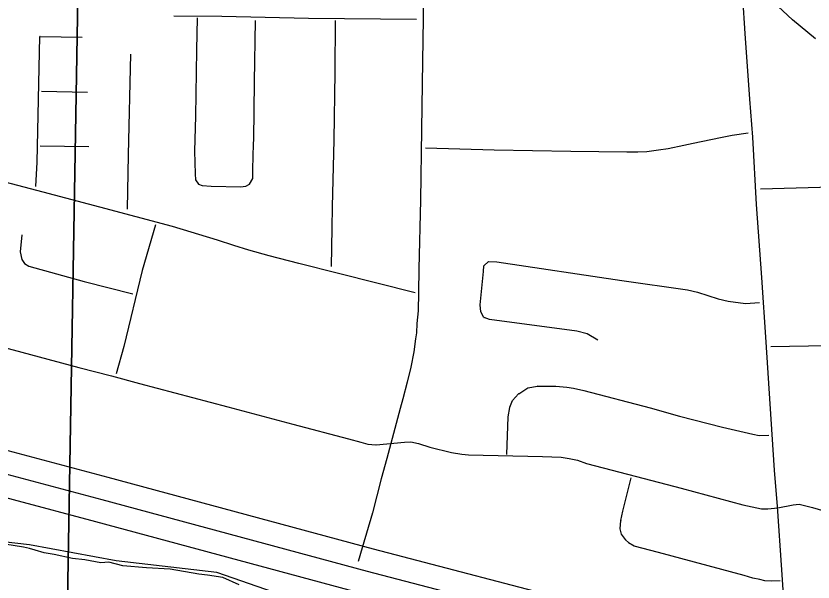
# Model space of a CAD drawing. Extents: x 1219626 to 1426462, y 456797 to 752399.
# Drawn here: x 1337744 to 1341192, y 511753 to 514200 of the extents above; entities that cross this region are included whole.
import ezdxf

# ---------------------------------------------------------------- set-up
doc = ezdxf.new("R2010")
doc.units = 0
for name, color, linetype in [('Cities Incorporated Area', 7, 'Continuous'), ('City Streets', 7, 'Continuous'), ('County Routes Highway Center Lines', 7, 'Continuous'), ('Islands Coastal', 7, 'Continuous'), ('Quad Borders', 7, 'Continuous'), ('US Route Divided Highway Outline and Fill', 7, 'Continuous'), ('US Routes Highway Center Lines', 7, 'Continuous')]:
    doc.layers.add(name, color=color, linetype=linetype)

msp = doc.modelspace()

# ---------------------------------------------------------------- linework, layer by layer
at = {"layer": 'Cities Incorporated Area'}
msp.add_lwpolyline([(1338857.9, 511708.9), (1338613.2, 511794.7), (1338177.2, 511844.8), (1337802, 511914.5), (1337585.6, 511938.6), (1337301.6, 511965.5), (1336804.9, 512019.1), (1336318.9, 512063.8), (1335977.4, 512147.3), (1335443.2, 512301.1), (1335072.5, 512322.5), (1334842, 512394), (1334230.9, 512531.7), (1334066.6, 512535.2), (1333975.2, 512599), (1333822.1, 512778.4), (1333636.8, 513057.1), (1333480, 513280.3), (1333360.8, 513415.5), (1333198.3, 513513)], dxfattribs=at)
at = {"layer": 'City Streets'}
for p, q in [((1340898.8, 514124), (1340879.9, 514413.6)), ((1341102.8, 514183.5), (1340894, 514378.8)), ((1338426.9, 514199.9), (1338634.3, 514198.5)), ((1338634.3, 514198.5), (1339009.5, 514190.7)), ((1338776.4, 513915.2), (1338780.8, 514179.6)), ((1339009.5, 514190.7), (1339477, 514185.4)), ((1339124.5, 514179.6), (1339123.1, 513955.3)), ((1341202.4, 514100.8), (1341102.8, 514183.5)), ((1337836.4, 513568.3), (1337847, 514110.7)), ((1337848, 514111.7), (1338029.8, 514107.8)), ((1340918.1, 513840.7), (1340898.8, 514124)), ((1339123.1, 513955.3), (1339118.7, 513664.8)), ((1338773.1, 513665.3), (1338776.4, 513915.2)), ((1337854.7, 513874.8), (1338053.9, 513870.9)), ((1340931.7, 513676.4), (1340918.1, 513840.7)), ((1338520.7, 513766.3), (1338516.3, 513616)), ((1338772.1, 513647.8), (1338773.1, 513665.2)), ((1339118.7, 513664.7), (1339112, 513375.2)), ((1340791.2, 513673.7), (1340673.7, 513649)), ((1340842.5, 513682.9), (1340791.2, 513673.7)), ((1340911.1, 513693.5), (1340842.5, 513682.9)), ((1340948.1, 513385.3), (1340931.7, 513676.3)), ((1337848.9, 513638.9), (1338058.8, 513636)), ((1338768.7, 513537.6), (1338772.1, 513647.8)), ((1339812.7, 513620.5), (1339514.9, 513627.8)), ((1340564.9, 513625.8), (1340523.9, 513619.1)), ((1340633.6, 513640.3), (1340565, 513625.8)), ((1340673.7, 513649), (1340633.6, 513640.3)), ((1338516.3, 513615.9), (1338519.2, 513516.8)), ((1340144.8, 513613.7), (1339812.7, 513620.5)), ((1340386.6, 513611.3), (1340144.9, 513613.7)), ((1340434.4, 513611.3), (1340386.6, 513611.3)), ((1340473.6, 513613.3), (1340434.5, 513611.3)), ((1340523.8, 513619.1), (1340473.6, 513613.3)), ((1337829.6, 513462.9), (1337836.4, 513568.3)), ((1338768.7, 513498.2), (1338768.7, 513537.6)), ((1338519.2, 513516.8), (1338520.2, 513492)), ((1338520.4, 513491.4), (1338533.1, 513473.5)), ((1338754.4, 513472.6), (1338768.6, 513497.7)), ((1338533.5, 513473.2), (1338549.1, 513467.1)), ((1338549.4, 513467), (1338588.3, 513463.6)), ((1338588.4, 513463.6), (1338716.4, 513461.2)), ((1338716.6, 513461.2), (1338737.6, 513464.1)), ((1338737.9, 513464.2), (1338753.9, 513472.2)), ((1340964.5, 513452.5), (1341894.7, 513479.6)), ((1338421.1, 513289.6), (1338107.4, 513373.7)), ((1339112, 513375.2), (1339110, 513282.3)), ((1338346.9, 513296.6), (1338289.9, 513100.3)), ((1338615.4, 513231.1), (1338421.1, 513289.6)), ((1339110, 513282.3), (1339107.1, 513116.5)), ((1337769.2, 513254.5), (1337761.5, 513180.3)), ((1338686, 513207.4), (1338615.5, 513231.1)), ((1337761.5, 513179.9), (1337769.6, 513147.9)), ((1338750.8, 513187.1), (1338686, 513207.4)), ((1338838.8, 513162.9), (1338750.8, 513187.1)), ((1337769.7, 513147.6), (1337781.1, 513130)), ((1338967.4, 513129.6), (1338838.8, 513162.9)), ((1337781.5, 513129.7), (1337799, 513118.8)), ((1337799.3, 513118.7), (1338039.4, 513052)), ((1339139.5, 513086.5), (1338967.4, 513129.6)), ((1339765.8, 513096), (1339767.7, 513119.8)), ((1339768.1, 513120.4), (1339787.8, 513138.2)), ((1339788.5, 513138.5), (1339824.8, 513136.6)), ((1339824.9, 513136.6), (1340364.3, 513056.3)), ((1338289.8, 513100.3), (1338210.1, 512771.6)), ((1339470.7, 513002.4), (1339139.5, 513086.5)), ((1339752.3, 512951), (1339765.8, 513096)), ((1338039.4, 513052), (1338250.2, 512999.3)), ((1340364.3, 513056.3), (1340648.6, 513015.7)), ((1340648.6, 513015.7), (1340692.1, 513006.1)), ((1340692.2, 513006), (1340782, 512977.1)), ((1340782.1, 512977), (1340824.5, 512967.4)), ((1339755.2, 512921.2), (1339752.3, 512950.8)), ((1340824.6, 512967.4), (1340899.9, 512957.7)), ((1340900.1, 512957.7), (1340959.9, 512961.6)), ((1339768.5, 512897.1), (1339755.3, 512920.8)), ((1339791.8, 512888.1), (1339769.1, 512896.7)), ((1340169.9, 512837.8), (1339792, 512888.1)), ((1340214.3, 512826.2), (1340170, 512837.8)), ((1340261.8, 512799.1), (1340214.6, 512826.1)), ((1338210.1, 512771.6), (1338177.2, 512653.6)), ((1341009, 512770.9), (1341252.7, 512775.7)), ((1339918.7, 512567.1), (1339958.1, 512592.6)), ((1339958.4, 512592.7), (1340000.7, 512599.5)), ((1340000.9, 512599.5), (1340079.1, 512599)), ((1340079.1, 512599), (1340126.4, 512595.6)), ((1340126.5, 512595.6), (1340155.4, 512591.7)), ((1340155.5, 512591.7), (1340200, 512580.6)), ((1339891.7, 512538.2), (1339918.5, 512567)), ((1340200, 512580.6), (1340488.1, 512506.2)), ((1339880.9, 512508.2), (1339891.5, 512537.9)), ((1339873.2, 512466.6), (1339880.9, 512508)), ((1340488.1, 512506.2), (1340614.7, 512470.4)), ((1339867.8, 512304.6), (1339873.1, 512466.4)), ((1340614.8, 512470.4), (1340800.4, 512423)), ((1340800.4, 512423), (1340931.4, 512392.1)), ((1340931.4, 512392.1), (1340959.3, 512386.3)), ((1340959.6, 512386.3), (1341000.6, 512387.7)), ((1339183, 512371.5), (1339235.2, 512357)), ((1339235.2, 512357), (1339265.6, 512349.3)), ((1339301.6, 512345.4), (1339424.7, 512358)), ((1339424.8, 512358), (1339452.2, 512358.5)), ((1339452.4, 512358.4), (1339484.7, 512351.7)), ((1339484.7, 512351.7), (1339535, 512336.7)), ((1339265.8, 512349.3), (1339301.4, 512345.4)), ((1339535, 512336.7), (1339627.8, 512312.6)), ((1339627.8, 512312.5), (1339673.2, 512305.3)), ((1339673.3, 512305.3), (1339702.2, 512302.4)), ((1339702.3, 512302.4), (1340021.8, 512295.6)), ((1340021.8, 512295.6), (1340102.5, 512292.7)), ((1340102.6, 512292.7), (1340137.3, 512287.4)), ((1340137.4, 512287.4), (1340173.1, 512279.2)), ((1340173.2, 512279.2), (1340212.7, 512265.2)), ((1340212.8, 512265.2), (1340462.2, 512200.4)), ((1341038, 512080), (1341025, 512236.6)), ((1340368.7, 512060), (1340405.9, 512203)), ((1340462.2, 512200.4), (1340622.2, 512159.3)), ((1340622.3, 512159.3), (1340889.1, 512087.3)), ((1340889.1, 512087.3), (1340968.8, 512069.4)), ((1341039.5, 512073.7), (1341105.6, 512087.2)), ((1341105.8, 512087.3), (1341132.1, 512089.7)), ((1341132.5, 512089.6), (1341189.3, 512075.2)), ((1341189.4, 512075.2), (1341459.7, 511998)), ((1340360.5, 512018.4), (1340368.7, 512059.9)), ((1340969, 512069.4), (1340995.9, 512069.4)), ((1340996, 512069.4), (1341039.4, 512073.7)), ((1340357.6, 511983.2), (1340360.5, 512018.3)), ((1340363.3, 511960.5), (1340357.6, 511982.9)), ((1340380.2, 511936.3), (1340363.5, 511960.2)), ((1340393.7, 511923.2), (1340380.4, 511936.1)), ((1340417.9, 511908.7), (1340393.9, 511923.1)), ((1340523.4, 511880.6), (1340418.1, 511908.6)), ((1340893.7, 511781), (1340523.4, 511880.6)), ((1340931.4, 511769.9), (1340893.7, 511781)), ((1340961.9, 511763.6), (1340931.5, 511769.9)), ((1340983.6, 511758.8), (1340961.9, 511763.6)), ((1341012.1, 511756.3), (1340983.7, 511758.7)), ((1341050.3, 511758.8), (1341012.2, 511756.3))]:
    msp.add_line(p, q, dxfattribs=at)
for points in [[(1338528, 514191.2), (1338525.5, 514052.5), (1338520.7, 513766.3)], [(1338239.6, 514034.3), (1338229.9, 513600.2), (1338225.1, 513365.3)], [(1338107.3, 513373.7), (1337861.3, 513438.5), (1337586.2, 513510.5)], [(1340989.2, 512789.2), (1340969.9, 513070.1), (1340948.1, 513385.3)], [(1337130.3, 512916.4), (1337384.1, 512848.7), (1337633.1, 512782.5), (1338016, 512680.4)], [(1341025, 512236.7), (1341006.6, 512522.8), (1340989.2, 512789.2)], [(1338016, 512680.4), (1338156.7, 512643.7), (1338279, 512611.8)], [(1338279, 512611.8), (1338659.9, 512510.8), (1338942.3, 512435.8), (1339183, 512371.5)], [(1341068, 511631.4), (1341056.4, 511805.4), (1341038, 512080)]]:
    msp.add_lwpolyline(points, dxfattribs=at)
for centre, start, end in [((1338634.3, 514197.5), 88.8188, 89.5993), ((1339009.5, 514191.7), 268.8188, 269.3483), ((1341103.5, 514184.2), 226.9183, 230.304), ((1337848, 514110.7), 88.7876, 178.8787), ((1340899.8, 514124.1), 183.7252, 183.9049), ((1339122.1, 513955.3), 359.1421, 359.6296), ((1338777.4, 513915.2), 179.0574, 179.2243), ((1340919.1, 513840.8), 183.9049, 184.7079), ((1338519.7, 513766.3), 358.3424, 359.0323), ((1338772.1, 513665.3), 356.8202, 359.2243), ((1339117.7, 513664.8), 358.6611, 359.1421), ((1340791.4, 513672.7), 100.1621, 101.853), ((1340842.6, 513681.9), 98.8068, 100.1621), ((1340930.7, 513676.3), 3.2325, 4.7079), ((1338773.1, 513647.8), 176.8202, 178.2415), ((1340564.8, 513626.8), 279.353, 281.9293), ((1340633.4, 513641.3), 281.9293, 282.2361), ((1340674, 513648.1), 101.853, 102.2361), ((1338517.3, 513615.9), 178.3424, 181.6765), ((1339812.7, 513621.5), 268.6051, 268.8326), ((1340144.9, 513614.7), 268.8326, 269.4271), ((1340386.6, 513612.3), 269.4271, 270), ((1340434.4, 513612.3), 270, 272.8271), ((1340473.5, 513614.3), 272.8271, 276.5819), ((1340523.7, 513620.1), 276.5819, 279.353), ((1337835.4, 513568.3), 356.3255, 358.8787), ((1338769.7, 513537.6), 178.2415, 180), ((1338520.2, 513516.9), 181.6765, 182.2026), ((1338521.2, 513492), 182.2026, 215.3948), ((1338767.7, 513498.2), 330.4885, 360), ((1338533.9, 513474.1), 215.3948, 248.4986), ((1338549.5, 513468), 248.4986, 265.0608), ((1338588.4, 513464.6), 265.0608, 268.9191), ((1338716.4, 513462.2), 268.9191, 277.7652), ((1338737.5, 513465.1), 277.7652, 296.5651), ((1338753.5, 513473.1), 296.5651, 330.4885), ((1340949.1, 513385.4), 183.2325, 183.9482), ((1338107.1, 513372.7), 74.9917, 75.2509), ((1339113, 513375.1), 178.6611, 178.8065), ((1338420.8, 513288.6), 73.2485, 74.9917), ((1339111, 513282.3), 178.8065, 178.9978), ((1338615.2, 513230.1), 71.4474, 73.2485), ((1337762.5, 513180.2), 174.0685, 194.2373), ((1338686.3, 513208.4), 251.4474, 252.5973), ((1338751.1, 513188.1), 252.5973, 254.6384), ((1337770.6, 513148.1), 194.2373, 212.9694), ((1338839.1, 513163.9), 254.6384, 255.4581), ((1337782, 513130.5), 212.9694, 238.134), ((1337799.6, 513119.6), 238.134, 254.4818), ((1338967.7, 513130.5), 255.4581, 255.9638), ((1339768.7, 513119.7), 132.1376, 175.4261), ((1339788.4, 513137.5), 86.9872, 132.1376), ((1339824.7, 513135.6), 81.5395, 86.9872), ((1338290.8, 513100.1), 163.794, 166.3609), ((1339139.3, 513085.6), 75.7475, 75.9638), ((1339764.8, 513096.1), 354.6678, 355.4261), ((1338039.7, 513052.9), 254.4818, 255.9638), ((1340364.5, 513057.3), 261.5395, 261.8699), ((1340648.4, 513014.7), 77.4712, 81.8699), ((1340691.9, 513005.1), 72.1213, 77.4712), ((1340782.3, 512978), 252.1213, 257.1957), ((1339753.3, 512950.9), 174.6678, 185.5275), ((1340824.8, 512968.4), 257.1957, 262.6942), ((1340900, 512958.7), 262.6942, 273.6914), ((1339756.2, 512921.3), 185.5275, 209.2488), ((1339769.4, 512897.6), 209.2488, 249.444), ((1339792.2, 512889.1), 249.444, 262.4246), ((1340169.8, 512836.8), 75.3791, 82.4246), ((1340214.1, 512825.3), 60.2551, 75.3791), ((1338209.1, 512771.8), 344.4275, 346.3609), ((1340988.2, 512789.2), 3.7381, 3.9384), ((1338016.2, 512681.4), 255.0821, 255.3631), ((1338278.7, 512610.8), 75.1455, 75.3791), ((1339958.6, 512591.7), 99.0395, 122.8763), ((1340000.9, 512598.5), 89.6463, 99.0395), ((1340079.1, 512598), 85.9144, 89.6463), ((1340126.4, 512594.6), 82.4054, 85.9144), ((1340155.3, 512590.8), 75.9638, 82.4054), ((1339919.2, 512566.3), 122.8763, 136.9749), ((1340199.7, 512579.6), 75.5123, 75.9638), ((1339892.4, 512537.5), 136.9749, 160.4633), ((1339881.9, 512507.8), 160.4633, 169.4608), ((1340487.8, 512505.2), 74.2281, 75.5123), ((1339874.1, 512466.4), 169.4608, 178.1193), ((1340615, 512471.4), 254.2281, 255.6832), ((1340800.6, 512424), 255.6832, 256.7124), ((1340931.6, 512393), 256.7124, 258.3106), ((1340959.5, 512387.3), 258.3106, 272.0214), ((1339182.8, 512370.6), 74.4759, 75.0471), ((1339235.5, 512358), 254.4759, 255.75), ((1339424.8, 512357), 91.0051, 95.8218), ((1339452.2, 512357.5), 78.1976, 91.0051), ((1339484.5, 512350.7), 73.4019, 78.1976), ((1339265.9, 512350.3), 255.75, 263.8298), ((1339301.5, 512346.4), 263.8298, 275.8218), ((1339535.2, 512337.7), 253.4019, 255.4034), ((1339628, 512313.5), 255.4034, 260.9335), ((1339673.4, 512306.3), 260.9335, 264.2894), ((1339702.3, 512303.4), 264.2894, 268.7867), ((1340021.8, 512294.6), 87.9424, 88.7867), ((1340102.5, 512291.7), 81.3136, 87.9424), ((1340137.2, 512286.4), 77.0619, 81.3136), ((1340172.8, 512278.2), 70.5234, 77.0619), ((1340213.1, 512266.1), 250.5234, 255.4424), ((1341026, 512236.7), 183.6727, 184.7636), ((1340462.5, 512201.4), 255.4424, 255.5978), ((1340622, 512158.3), 74.8943, 75.5978), ((1340889.4, 512088.2), 254.8943, 257.3609), ((1341037, 512079.9), 3.8275, 4.7636), ((1341105.8, 512086.3), 95.1944, 101.551), ((1341132.2, 512088.7), 75.7355, 95.1944), ((1341189.1, 512074.2), 74.0816, 75.7355), ((1340369.7, 512059.7), 165.4185, 168.8182), ((1340969, 512070.4), 257.3609, 270), ((1340995.9, 512070.4), 270, 275.7106), ((1341039.3, 512074.7), 275.7106, 281.551), ((1340361.5, 512018.2), 168.8182, 175.3013), ((1340358.6, 511983.2), 175.3013, 194.3227), ((1340364.3, 511960.8), 194.3227, 214.992), ((1340381.1, 511936.8), 214.992, 226.0416), ((1340394.4, 511923.9), 226.0416, 239.0362), ((1340418.4, 511909.6), 239.0362, 255.1013), ((1340523.1, 511879.6), 74.9476, 75.1013), ((1340893.4, 511780), 73.5707, 74.9476), ((1340931.7, 511770.8), 253.5707, 258.3407), ((1340961.7, 511762.6), 77.4712, 78.3407), ((1340983.8, 511759.7), 257.4712, 265.156), ((1341012.2, 511757.3), 265.156, 273.6215)]:
    msp.add_arc(centre, 1, start, end, dxfattribs=at)
at = {"layer": 'County Routes Highway Center Lines'}
for p, q in [((1339506.9, 514306), (1339503, 514005.2)), ((1339503, 514005.2), (1339497.7, 513709.3)), ((1339497.7, 513709.3), (1339493.3, 513403.7)), ((1339493.3, 513403.7), (1339486.5, 513106.8)), ((1339486.5, 513106.8), (1339485, 513004.4)), ((1339485, 513004.4), (1339483.6, 512924.9)), ((1339483.6, 512924.9), (1339478.7, 512870)), ((1339478.7, 512870), (1339476.8, 512829.8)), ((1339472.9, 512803.6), (1339465.6, 512748.3)), ((1339476.8, 512829.8), (1339472.9, 512803.6)), ((1339465.6, 512748.3), (1339451.6, 512681.8)), ((1339451.6, 512681.8), (1339435.6, 512616.3)), ((1339435.6, 512616.3), (1339417.6, 512544.5)), ((1339417.6, 512544.5), (1339406, 512503.8)), ((1339406, 512503.8), (1339348.7, 512287.4)), ((1339348.7, 512287.4), (1339324.5, 512199.6)), ((1339324.5, 512199.6), (1339286.1, 512052.6)), ((1339286.1, 512052.6), (1339241, 511901.2)), ((1339241, 511901.2), (1339224.5, 511842.5))]:
    msp.add_line(p, q, dxfattribs=at)
at = {"layer": 'Islands Coastal'}
msp.add_lwpolyline([(1338709, 511740.6), (1338638.2, 511772.4), (1338572.2, 511782.1), (1338535.6, 511787), (1338411.1, 511809), (1338308.5, 511813.9), (1338206, 511823.7), (1338145, 511838.3), (1338110.8, 511835.9), (1338041.4, 511848.3), (1337988.7, 511855.4), (1337909.2, 511871.6), (1337866.3, 511878.7), (1337827, 511891.3), (1337802, 511898.4), (1337776.3, 511904.3), (1337695.7, 511916.5)], dxfattribs=at)
at = {"layer": 'Quad Borders'}
for p, q in [((1338658.1, 551109.9), (1337860.7, 505655.7)), ((1337860.7, 505655.7), (1338658.1, 551109.9))]:
    msp.add_line(p, q, dxfattribs=at)
at = {"layer": 'US Route Divided Highway Outline and Fill'}
for points in [[(1333701.6, 513157.8), (1333848.4, 513183.1), (1334030.2, 513192.1), (1334156.4, 513196.6), (1334281.1, 513194.3), (1334387.6, 513184.9), (1334585.7, 513146.2), (1334901.7, 513058.4), (1335537.7, 512893.4), (1336240.2, 512712.9), (1337426.5, 512396.5), (1338140.8, 512206.2), (1339289.5, 511896.5), (1340205.5, 511657.4), (1340609.1, 511550.8), (1341676.4, 511266.1), (1342682.6, 511000.9), (1344013.6, 510656.5), (1345176.7, 510364.9), (1345632.6, 510235.4)], [(1345580, 510042.5), (1345125, 510171.7), (1343964.2, 510462.7), (1342632.1, 510807.4), (1341625.2, 511072.7), (1340557.8, 511357.5), (1340154.8, 511464), (1339238.2, 511703.2), (1338089, 512013), (1337375, 512203.2), (1336189.6, 512519.4), (1335487.7, 512699.8), (1334849.8, 512865.2), (1334539.7, 512951.4), (1334359.5, 512986.6), (1334270.4, 512994.5), (1334158.1, 512996.5), (1334038.7, 512992.3), (1333870.5, 512984), (1333751, 512963.4)]]:
    msp.add_lwpolyline(points, dxfattribs=at)
at = {"layer": 'US Routes Highway Center Lines'}
msp.add_lwpolyline([(1333706.9, 513057.3), (1333859.5, 513083.5), (1334034.5, 513092.2), (1334157.3, 513096.6), (1334275.8, 513094.4), (1334373.6, 513085.7), (1334562.7, 513048.8), (1334875.8, 512961.8), (1335512.7, 512796.6), (1336214.9, 512616.1), (1337400.8, 512299.8), (1338114.9, 512109.6), (1339263.8, 511799.8), (1340180.1, 511560.7), (1340583.4, 511454.2), (1341650.8, 511169.4), (1342657.3, 510904.2), (1343988.9, 510559.6), (1345150.8, 510268.3), (1345606.3, 510139)], dxfattribs=at)

doc.saveas('drawing.dxf')
